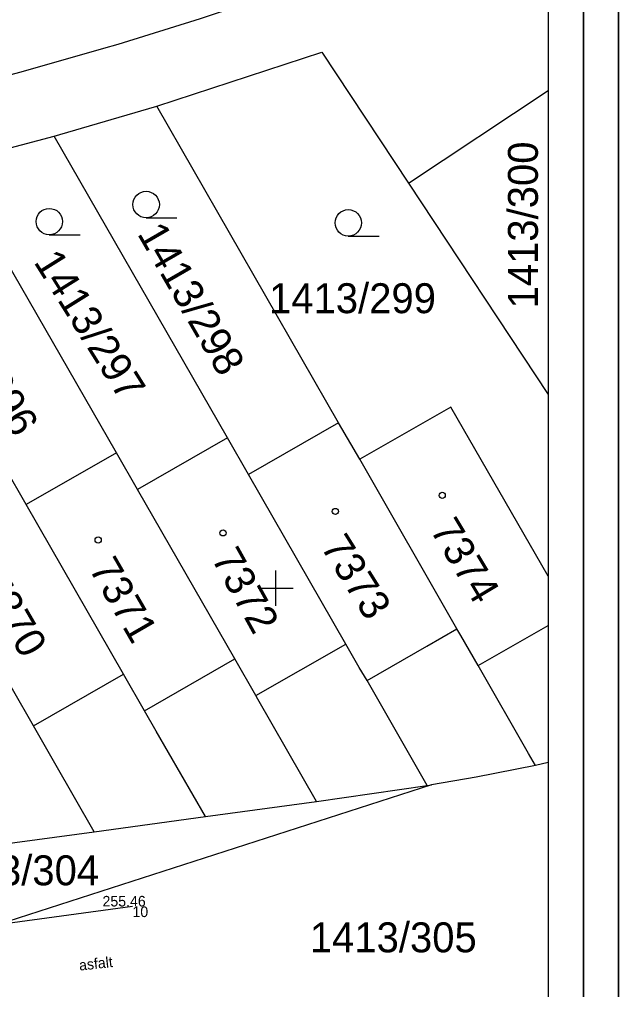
# Model space of a CAD drawing. Extents: x -771260 to -770828, y -1053564 to -1052811.
# Drawn here: x -770864.6 to -770830.5, y -1053372.8 to -1053317.7 of the extents above; entities that cross this region are included whole.
import ezdxf

# ---------------------------------------------------------------- set-up
doc = ezdxf.new("R2010")
doc.units = 0
for name, color, linetype in [('14_8_2023_asfalt', 7, 'Continuous'), ('14_8_2023_krizky', 7, 'Continuous'), ('14_8_2023_popis_povrchu', 7, 'Continuous'), ('14_8_2023_zamereny_bod', 7, 'Continuous'), ('14_8_2023_zamereny_bod_cislo', 7, 'Continuous'), ('14_8_2023_zamereny_bod_vyska', 7, 'Continuous'), ('18_8_2023_ram_gs', 7, 'Continuous'), ('18_8_2023_vypln_ramu', 7, 'Continuous'), ('25_3_2019_ram_ggs', 7, 'Continuous'), ('DKM_Hranice parcel', 7, 'Continuous'), ('DKM_Parcelní čísla', 7, 'Continuous'), ('DKM_Vnitřní kresba', 7, 'Continuous'), ('DKM_Značky budov', 7, 'Continuous'), ('DKM_Značky kultur', 7, 'Continuous')]:
    doc.layers.add(name, color=color, linetype=linetype)

msp = doc.modelspace()

# ---------------------------------------------------------------- linework, layer by layer
at = {"layer": '14_8_2023_asfalt'}
msp.add_line((-770858.13, -1053368.076), (-770868.937, -1053369.555), dxfattribs=at)
at = {"layer": '14_8_2023_krizky'}
for p, q in [((-770850, -1053349), (-770850, -1053351)), ((-770851, -1053350), (-770849, -1053350))]:
    msp.add_line(p, q, dxfattribs=at)
at = {"layer": '14_8_2023_zamereny_bod'}
msp.add_line((-770858.13, -1053368.076), (-770858.13, -1053368.076), dxfattribs=at)
at = {"layer": '18_8_2023_ram_gs'}
for points in [[(-770830.522, -1053118.46), (-771040.522, -1053118.46), (-771040.522, -1053415.46), (-770830.522, -1053415.46)], [(-770832.522, -1053120.46), (-771038.522, -1053120.46), (-771038.522, -1053413.46), (-770832.522, -1053413.46)]]:
    msp.add_lwpolyline(points, close=True, dxfattribs=at)
at = {"layer": '18_8_2023_vypln_ramu'}
msp.add_lwpolyline([(-771036.522, -1053411.46), (-771040.522, -1053415.46), (-770830.522, -1053415.46), (-770830.522, -1053118.46), (-770834.522, -1053122.46), (-770834.522, -1053411.46)], close=True, dxfattribs=at)
at = {"layer": '25_3_2019_ram_ggs'}
for points in [[(-771251.022, -1053563.673), (-771251.022, -1052969.173), (-770830.522, -1052969.173), (-770830.522, -1053563.673)], [(-771249.022, -1053561.673), (-771249.022, -1052971.173), (-770832.522, -1052971.173), (-770832.522, -1053561.673)]]:
    msp.add_lwpolyline(points, close=True, dxfattribs=at)
at = {"layer": 'DKM_Hranice parcel'}
for p, q in [((-770856.74, -1053322.63), (-770847.37, -1053319.56)), ((-770847.37, -1053319.56), (-770842.46, -1053326.99)), ((-770842.46, -1053326.99), (-770834.522, -1053321.741)), ((-770846.42, -1053340.6), (-770856.74, -1053322.63)), ((-770852.73, -1053341.46), (-770862.57, -1053324.32)), ((-770859.04, -1053342.32), (-770868.48, -1053325.89)), ((-770842.46, -1053326.99), (-770834.522, -1053338.995)), ((-770846.42, -1053340.6), (-770851.54, -1053343.54)), ((-770845.22, -1053342.68), (-770846.42, -1053340.6)), ((-770852.73, -1053341.46), (-770857.85, -1053344.4)), ((-770851.54, -1053343.54), (-770852.73, -1053341.46)), ((-770859.04, -1053342.32), (-770864.16, -1053345.25)), ((-770857.85, -1053344.4), (-770859.04, -1053342.32)), ((-770864.16, -1053345.25), (-770865.35, -1053343.17)), ((-770841.15, -1053361.17), (-770871.12, -1053370.84)), ((-770847.68, -1053362.11), (-770841.39, -1053361.21)), ((-770841.39, -1053361.21), (-770841.15, -1053361.17)), ((-770853.99, -1053362.97), (-770847.68, -1053362.11)), ((-770860.3, -1053363.83), (-770853.99, -1053362.97)), ((-770866.61, -1053364.68), (-770860.3, -1053363.83))]:
    msp.add_line(p, q, dxfattribs=at)
for points in [[(-770849.65, -1053316.11), (-770854.288, -1053317.659), (-770858.956, -1053319.113), (-770859.765, -1053319.355), (-770864.468, -1053320.696), (-770869.196, -1053321.942), (-770873.95, -1053323.09), (-770878.776, -1053324.144), (-770883.621, -1053325.1), (-770884.295, -1053325.225), (-770889.162, -1053326.069), (-770894.044, -1053326.814), (-770898.94, -1053327.46)], [(-770862.57, -1053324.32), (-770862.25, -1053324.23), (-770856.74, -1053322.63)], [(-770868.48, -1053325.89), (-770868.16, -1053325.81), (-770862.57, -1053324.32)], [(-770834.522, -1053349.325), (-770840.04, -1053339.71), (-770845.22, -1053342.68)], [(-770835.25, -1053360.06), (-770835.63, -1053359.39), (-770838.5, -1053354.39), (-770839.48, -1053352.69), (-770839.7, -1053352.31), (-770845.22, -1053342.68)], [(-770841.39, -1053361.21), (-770844.81, -1053355.25), (-770845.25, -1053354.5), (-770846.01, -1053353.17), (-770851.54, -1053343.54)], [(-770847.68, -1053362.11), (-770851.01, -1053356.3), (-770851.13, -1053356.1), (-770852.32, -1053354.02), (-770857.85, -1053344.4)], [(-770853.99, -1053362.97), (-770856.78, -1053358.11), (-770857.44, -1053356.96), (-770858.63, -1053354.88), (-770864.16, -1053345.25)], [(-770860.3, -1053363.83), (-770862.54, -1053359.93), (-770863.75, -1053357.82), (-770864.94, -1053355.74), (-770870.47, -1053346.11)], [(-770835.25, -1053360.06), (-770838.62, -1053360.73), (-770841.15, -1053361.17)], [(-770834.522, -1053359.903), (-770835.25, -1053360.06)]]:
    msp.add_lwpolyline(points, dxfattribs=at)
at = {"layer": 'DKM_Vnitřní kresba'}
for p, q in [((-770841.41, -1053353.29), (-770839.7, -1053352.31)), ((-770838.5, -1053354.39), (-770834.522, -1053352.109)), ((-770851.13, -1053356.1), (-770846.01, -1053353.17)), ((-770844.81, -1053355.25), (-770841.41, -1053353.29)), ((-770857.44, -1053356.96), (-770852.32, -1053354.02)), ((-770863.75, -1053357.82), (-770858.63, -1053354.88))]:
    msp.add_line(p, q, dxfattribs=at)
at = {"layer": 'DKM_Značky budov'}
for centre in [(-770840.537, -1053344.729), (-770846.607, -1053345.639), (-770860.077, -1053347.259), (-770852.987, -1053346.859)]:
    msp.add_circle(centre, 0.175, dxfattribs=at)
at = {"layer": 'DKM_Značky kultur'}
for p, q in [((-770857.353, -1053328.96), (-770855.603, -1053328.96)), ((-770862.853, -1053329.93), (-770861.103, -1053329.93)), ((-770845.873, -1053330), (-770844.123, -1053330))]:
    msp.add_line(p, q, dxfattribs=at)
for centre in [(-770857.353, -1053328.21), (-770862.853, -1053329.18), (-770845.873, -1053329.25)]:
    msp.add_circle(centre, 0.75, dxfattribs=at)

# ---------------------------------------------------------------- texts
at = {"layer": '14_8_2023_popis_povrchu'}
msp.add_text('asfalt', height=0.6, rotation=6.2711, dxfattribs=at).set_placement((-770861.13, -1053371.72))
at = {"layer": '14_8_2023_zamereny_bod_cislo'}
msp.add_text('10', height=0.6, dxfattribs=at).set_placement((-770858.13, -1053368.676))
at = {"layer": '14_8_2023_zamereny_bod_vyska'}
msp.add_text('255.46 ', height=0.6, dxfattribs=at).set_placement((-770859.83, -1053368.076))
at = {"layer": 'DKM_Parcelní čísla'}
for s, rotation, p in [('1413/300', 90, (-770835.104, -1053334.113)), ('1413/298', 300, (-770857.889, -1053329.861)), ('1413/297', 302, (-770863.77, -1053331.471)), ('1413/296', 301, (-770869.73, -1053333.391)), ('7374', 301, (-770841.26, -1053346.678)), ('7373', 302, (-770847.476, -1053347.638)), ('7372', 299, (-770853.675, -1053348.3)), ('7371', 300, (-770860.633, -1053348.879)), ('7370', 300, (-770866.903, -1053349.689))]:
    msp.add_text(s, height=1.7, rotation=rotation, dxfattribs=at).set_placement(p)
for s, p in [('1413/299', (-770850.375, -1053334.38)), ('1413/304', (-770869.505, -1053366.873)), ('1413/305', (-770848.059, -1053370.679))]:
    msp.add_text(s, height=1.7, dxfattribs=at).set_placement(p)

doc.saveas('drawing.dxf')
